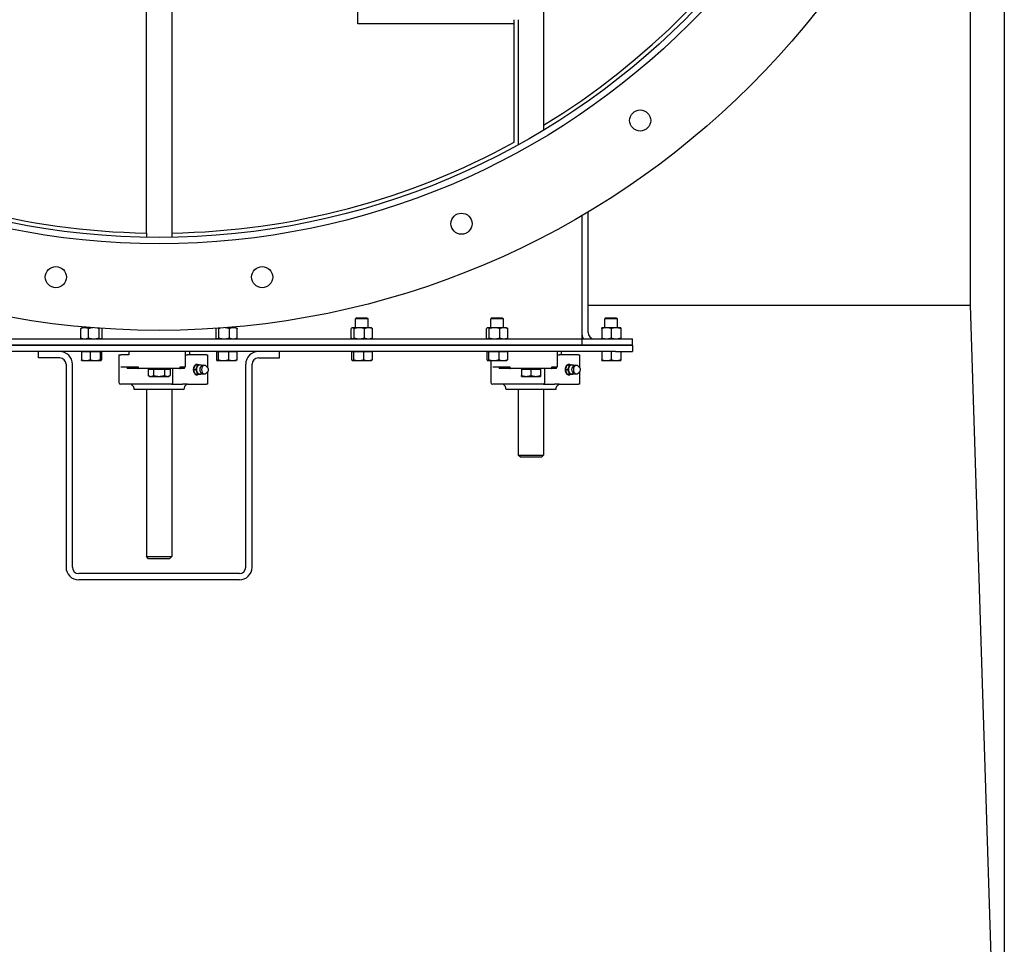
# Model space of a CAD drawing. Header units: inches. Extents: x 18 to 846, y -67 to 561.
# Tile 587 of 656: x 366 to 396, y 428 to 455. Entities that reach past the tile are written whole.
import ezdxf

# ---------------------------------------------------------------- set-up
doc = ezdxf.new("R2010")
doc.units = ezdxf.units.IN
doc.header["$LTSCALE"] = 24
doc.header["$MEASUREMENT"] = 0
doc.layers.add('Visible (ANSI)', color=7, linetype='Continuous', lineweight=30)

msp = doc.modelspace()

# ---------------------------------------------------------------- linework, layer by layer
at = {"layer": 'Visible (ANSI)'}
for p, q in [((395.55343, 526.00673), (395.55343, 415.25673)), ((370.17843, 448.75995), (370.17843, 492.50352)), ((370.92843, 492.50352), (370.92843, 448.75995)), ((381.92843, 489.31662), (381.92843, 451.94684)), ((376.42843, 454.94148), (376.42843, 486.32198)), ((394.55343, 446.63173), (394.55343, 464.58504)), ((381.05343, 454.94148), (376.42843, 454.94148)), ((381.05343, 454.94148), (381.05343, 455.06648)), ((381.05343, 451.44148), (381.05343, 454.94148)), ((381.17843, 455.06648), (381.17843, 451.36753)), ((381.92843, 451.94684), (381.92843, 451.80066)), ((383.24093, 445.81923), (383.24093, 449.38109)), ((383.05343, 449.27026), (383.05343, 445.81923)), ((370.17843, 448.75995), (370.17843, 448.63493)), ((370.92843, 448.75995), (370.92843, 448.63493)), ((383.24093, 446.63173), (394.55343, 446.63173)), ((395.55343, 415.25673), (394.55343, 446.63173)), ((376.40427, 446.25673), (376.36593, 446.21956)), ((376.74093, 446.21956), (376.36593, 446.21956)), ((376.36593, 445.96073), (376.36593, 446.21956)), ((376.40427, 446.25673), (376.70259, 446.25673)), ((376.70259, 446.25673), (376.74093, 446.21956)), ((376.74093, 445.96073), (376.74093, 446.21956)), ((380.40427, 446.25673), (380.36593, 446.21956)), ((380.74093, 446.21956), (380.36593, 446.21956)), ((380.36593, 445.96073), (380.36593, 446.21956)), ((380.40427, 446.25673), (380.70259, 446.25673)), ((380.70259, 446.25673), (380.74093, 446.21956)), ((380.74093, 445.96073), (380.74093, 446.21956)), ((383.77927, 446.25673), (383.74093, 446.21957)), ((384.11593, 446.21957), (383.74093, 446.21957)), ((383.74093, 445.96073), (383.74093, 446.21957)), ((383.77927, 446.25673), (384.07759, 446.25673)), ((384.07759, 446.25673), (384.11593, 446.21957)), ((384.11593, 445.96073), (384.11593, 446.21957)), ((368.23833, 445.65687), (368.23833, 445.93559)), ((368.27193, 445.96073), (368.26089, 445.95436)), ((368.35165, 445.96073), (368.27193, 445.96073)), ((368.57751, 445.96073), (368.35165, 445.96073)), ((368.36593, 445.96073), (368.36593, 445.97859)), ((368.46498, 445.65687), (368.46498, 445.93559)), ((368.78008, 445.65687), (368.78008, 445.93559)), ((368.86853, 445.65687), (368.86853, 445.93559)), ((372.24048, 445.65687), (372.24048, 445.93559)), ((372.32085, 445.65687), (372.32085, 445.93559)), ((372.75008, 445.96073), (372.52935, 445.96073)), ((372.6338, 445.65687), (372.6338, 445.93559)), ((372.74093, 445.96073), (372.74093, 445.97859)), ((372.83493, 445.96073), (372.75008, 445.96073)), ((372.83493, 445.96073), (372.84395, 445.95552)), ((372.86637, 445.65687), (372.86637, 445.93559)), ((376.24048, 445.65687), (376.24048, 445.93559)), ((376.27193, 445.96073), (376.26291, 445.95552)), ((376.28067, 445.96073), (376.27193, 445.96073)), ((376.47732, 445.96073), (376.28067, 445.96073)), ((376.32085, 445.65687), (376.32085, 445.93559)), ((376.75008, 445.96073), (376.47732, 445.96073)), ((376.6338, 445.65687), (376.6338, 445.93559)), ((376.83493, 445.96073), (376.75008, 445.96073)), ((376.83493, 445.96073), (376.84395, 445.95552)), ((376.86637, 445.65687), (376.86637, 445.93559)), ((380.24048, 445.65687), (380.24048, 445.93559)), ((380.27193, 445.96073), (380.26291, 445.95552)), ((380.28067, 445.96073), (380.27193, 445.96073)), ((380.47732, 445.96073), (380.28067, 445.96073)), ((380.32085, 445.65687), (380.32085, 445.93559)), ((380.75008, 445.96073), (380.47732, 445.96073)), ((380.6338, 445.65687), (380.6338, 445.93559)), ((380.83493, 445.96073), (380.75008, 445.96073)), ((380.83493, 445.96073), (380.84395, 445.95552)), ((380.86637, 445.65687), (380.86637, 445.93559)), ((383.78768, 445.96073), (383.64693, 445.96073)), ((383.64693, 445.93559), (383.64693, 445.65687)), ((384.06918, 445.96073), (383.78768, 445.96073)), ((383.92843, 445.93559), (383.92843, 445.65687)), ((384.20993, 445.96073), (384.06918, 445.96073)), ((384.20993, 445.93559), (384.20993, 445.65687)), ((358.05343, 445.63173), (383.05343, 445.63173)), ((368.27193, 445.63173), (368.26089, 445.6381)), ((368.83493, 445.63173), (368.84597, 445.6381)), ((372.27193, 445.63173), (372.26291, 445.63694)), ((372.83493, 445.63173), (372.84395, 445.63694)), ((376.27193, 445.63173), (376.26291, 445.63694)), ((376.83493, 445.63173), (376.84395, 445.63694)), ((380.27193, 445.63173), (380.26291, 445.63694)), ((380.83493, 445.63173), (380.84395, 445.63694)), ((383.05343, 445.81923), (383.05343, 445.63173)), ((383.05343, 445.63173), (384.05343, 445.63173)), ((383.05343, 445.63173), (383.05343, 445.44423)), ((383.05343, 445.63173), (383.05343, 445.44423)), ((384.05343, 445.63173), (384.55343, 445.63173)), ((384.55343, 445.44423), (384.55343, 445.63173)), ((384.05343, 445.44423), (357.05343, 445.44423)), ((358.05343, 445.44423), (383.05343, 445.44423)), ((383.05343, 445.44423), (384.05343, 445.44423)), ((384.05343, 445.44423), (384.55343, 445.44423)), ((384.55343, 445.44423), (384.05343, 445.44423)), ((384.55343, 445.44423), (384.55343, 445.25673)), ((384.05343, 445.25673), (357.05343, 445.25673)), ((366.99093, 445.06923), (366.99093, 445.25673)), ((367.61593, 445.06923), (366.99093, 445.06923)), ((368.25634, 445.25673), (368.25634, 445.01382)), ((368.25634, 445.25673), (368.3871, 445.25673)), ((368.27243, 444.98873), (368.27073, 444.98971)), ((368.27243, 445.25673), (368.27243, 445.25673)), ((368.27243, 444.98873), (368.3871, 444.98873)), ((368.3871, 445.25673), (368.51787, 445.25673)), ((368.3871, 444.98873), (368.66641, 444.98873)), ((368.51787, 445.25673), (368.51787, 445.01382)), ((368.51787, 445.25673), (368.66641, 445.25673)), ((368.66641, 445.25673), (368.81495, 445.25673)), ((368.66641, 444.98873), (368.83274, 444.98873)), ((368.81495, 445.25673), (368.83274, 445.25673)), ((368.81495, 445.25673), (368.81495, 445.01382)), ((368.83274, 445.25673), (368.85052, 445.25673)), ((368.83274, 444.98873), (368.83443, 444.98873)), ((368.83443, 445.25673), (368.83443, 445.25673)), ((368.83443, 444.98873), (368.83613, 444.98971)), ((368.85052, 445.25673), (368.85052, 445.01382)), ((369.36593, 445.15673), (369.42433, 445.15673)), ((369.36593, 445.15673), (369.36593, 444.33798)), ((369.65821, 445.15673), (369.42433, 445.15673)), ((369.656, 445.25673), (369.656, 445.15673)), ((369.65821, 445.25673), (369.65821, 445.15673)), ((371.33553, 444.80673), (371.33553, 445.25673)), ((371.33664, 445.15673), (371.33664, 445.25673)), ((371.33664, 445.15673), (371.39244, 445.15673)), ((371.95812, 445.15673), (371.39244, 445.15673)), ((371.45086, 445.25673), (371.45086, 445.15673)), ((371.95812, 445.15673), (371.98741, 445.15673)), ((371.98741, 445.15673), (371.98741, 444.79082)), ((372.25018, 445.25673), (372.27602, 445.25673)), ((372.25018, 445.25673), (372.25018, 445.01382)), ((372.27243, 444.98873), (372.2688, 444.99082)), ((372.27243, 445.25673), (372.27243, 445.25673)), ((372.27243, 444.98873), (372.27602, 444.98873)), ((372.27602, 445.25673), (372.30185, 445.25673)), ((372.27602, 444.98873), (372.45348, 444.98873)), ((372.30185, 445.25673), (372.30185, 445.01382)), ((372.30185, 445.25673), (372.45348, 445.25673)), ((372.45348, 445.25673), (372.60511, 445.25673)), ((372.45348, 444.98873), (372.73089, 444.98873)), ((372.60511, 445.25673), (372.60511, 445.01382)), ((372.60511, 445.25673), (372.73089, 445.25673)), ((372.73089, 445.25673), (372.85668, 445.25673)), ((372.73089, 444.98873), (372.83443, 444.98873)), ((372.83443, 445.25673), (372.83443, 445.25673)), ((372.83443, 444.98873), (372.83806, 444.99082)), ((372.85668, 445.25673), (372.85668, 445.01382)), ((373.49093, 445.06923), (374.11593, 445.06923)), ((374.11593, 445.06923), (374.11593, 445.25673)), ((376.25018, 445.25673), (376.27602, 445.25673)), ((376.25018, 445.25673), (376.25018, 445.01382)), ((376.27243, 444.98873), (376.2688, 444.99082)), ((376.27243, 445.25673), (376.27243, 445.25673)), ((376.27243, 444.98873), (376.27602, 444.98873)), ((376.27602, 445.25673), (376.30185, 445.25673)), ((376.27602, 444.98873), (376.45348, 444.98873)), ((376.30185, 445.25673), (376.30185, 445.01382)), ((376.30185, 445.25673), (376.45348, 445.25673)), ((376.45348, 445.25673), (376.60511, 445.25673)), ((376.45348, 444.98873), (376.73089, 444.98873)), ((376.60511, 445.25673), (376.60511, 445.01382)), ((376.60511, 445.25673), (376.73089, 445.25673)), ((376.73089, 445.25673), (376.85668, 445.25673)), ((376.73089, 444.98873), (376.83443, 444.98873)), ((376.83443, 445.25673), (376.83443, 445.25673)), ((376.83443, 444.98873), (376.83806, 444.99082)), ((376.85668, 445.25673), (376.85668, 445.01382)), ((380.25018, 445.25673), (380.27602, 445.25673)), ((380.25018, 445.25673), (380.25018, 445.01382)), ((380.27243, 444.98873), (380.2688, 444.99082)), ((380.27243, 445.25673), (380.27243, 445.25673)), ((380.27243, 444.98873), (380.27602, 444.98873)), ((380.27602, 445.25673), (380.30185, 445.25673)), ((380.27602, 444.98873), (380.45348, 444.98873)), ((380.30185, 445.25673), (380.30185, 445.01382)), ((380.30185, 445.25673), (380.45348, 445.25673)), ((380.36593, 444.98873), (380.36593, 444.33798)), ((380.45348, 445.25673), (380.60511, 445.25673)), ((380.45348, 444.98873), (380.73089, 444.98873)), ((380.60511, 445.25673), (380.60511, 445.01382)), ((380.60511, 445.25673), (380.73089, 445.25673)), ((380.73089, 445.25673), (380.85668, 445.25673)), ((380.73089, 444.98873), (380.83443, 444.98873)), ((380.83443, 445.25673), (380.83443, 445.25673)), ((380.83443, 444.98873), (380.83806, 444.99082)), ((380.85668, 445.25673), (380.85668, 445.01382)), ((382.33553, 444.80673), (382.33553, 445.25673)), ((382.33664, 445.15673), (382.33664, 445.25673)), ((382.33664, 445.15673), (382.39244, 445.15673)), ((382.95812, 445.15673), (382.39244, 445.15673)), ((382.45086, 445.25673), (382.45086, 445.15673)), ((382.95812, 445.15673), (382.98741, 445.15673)), ((382.98741, 445.15673), (382.98741, 444.79082)), ((383.64743, 445.25673), (383.64743, 445.01383)), ((383.64743, 444.98873), (383.78793, 444.98873)), ((383.78793, 444.98873), (384.06893, 444.98873)), ((383.92843, 445.25673), (383.92843, 445.01383)), ((384.05343, 445.25673), (384.55343, 445.25673)), ((384.06893, 444.98873), (384.20943, 444.98873)), ((384.20943, 445.25673), (384.20943, 445.01383)), ((367.80343, 444.88173), (367.80343, 438.88173)), ((367.99093, 438.88173), (367.99093, 444.88173)), ((369.42433, 444.80673), (369.9332, 444.80673)), ((369.60894, 444.80673), (369.60894, 444.75673)), ((369.9332, 444.75673), (369.60894, 444.75673)), ((369.9332, 444.80673), (369.9332, 444.75673)), ((369.9332, 444.75673), (369.94431, 444.75673)), ((371.16255, 444.75673), (369.94431, 444.75673)), ((370.22868, 444.73173), (370.39311, 444.73173)), ((370.22868, 444.73173), (370.22868, 444.54747)), ((370.3003, 444.73173), (370.3003, 444.75673)), ((370.39311, 444.73173), (370.71787, 444.73173)), ((370.39311, 444.73173), (370.39311, 444.54747)), ((370.71787, 444.73173), (370.87818, 444.73173)), ((370.71787, 444.73173), (370.71787, 444.54747)), ((370.80655, 444.73173), (370.80655, 444.75673)), ((370.87818, 444.73173), (370.87818, 444.54747)), ((370.9615, 444.33798), (370.9615, 444.75673)), ((371.16255, 444.75673), (371.17365, 444.75673)), ((371.17365, 444.75673), (371.17365, 444.80673)), ((371.17365, 444.80673), (371.33553, 444.80673)), ((371.30685, 444.75673), (371.17365, 444.75673)), ((371.30685, 444.75673), (371.30685, 444.80673)), ((371.57147, 444.72236), (371.63759, 444.72236)), ((371.62773, 444.86015), (371.69384, 444.86015)), ((371.97992, 444.79873), (371.94762, 444.82812)), ((373.11593, 438.88173), (373.11593, 444.88173)), ((373.30343, 438.88173), (373.30343, 444.88173)), ((380.42433, 444.80673), (380.9332, 444.80673)), ((380.60894, 444.80673), (380.60894, 444.75673)), ((380.9332, 444.75673), (380.60894, 444.75673)), ((380.9332, 444.80673), (380.9332, 444.75673)), ((380.9332, 444.75673), (380.94431, 444.75673)), ((382.16255, 444.75673), (380.94431, 444.75673)), ((381.27218, 444.73173), (381.55343, 444.73173)), ((381.27218, 444.73173), (381.27218, 444.54747)), ((381.3003, 444.73173), (381.3003, 444.75673)), ((381.55343, 444.73173), (381.83468, 444.73173)), ((381.55343, 444.73173), (381.55343, 444.54747)), ((381.80655, 444.73173), (381.80655, 444.75673)), ((381.83468, 444.73173), (381.83468, 444.54747)), ((381.9615, 444.33798), (381.9615, 444.75673)), ((382.16255, 444.75673), (382.17365, 444.75673)), ((382.17365, 444.75673), (382.17365, 444.80673)), ((382.17365, 444.80673), (382.33553, 444.80673)), ((382.30685, 444.75673), (382.17365, 444.75673)), ((382.30685, 444.75673), (382.30685, 444.80673)), ((382.57147, 444.72236), (382.63759, 444.72236)), ((382.62773, 444.86015), (382.69384, 444.86015)), ((382.97992, 444.79873), (382.94762, 444.82812)), ((370.27218, 444.52235), (370.23003, 444.54669)), ((370.27218, 444.52235), (370.3109, 444.52235)), ((370.3109, 444.52235), (370.55549, 444.52235)), ((370.55549, 444.52235), (370.79802, 444.52235)), ((370.79802, 444.52235), (370.83468, 444.52235)), ((370.83468, 444.52235), (370.87683, 444.54669)), ((371.62773, 444.58456), (371.69384, 444.58456)), ((371.97992, 444.64598), (371.94762, 444.61659)), ((371.98741, 444.6539), (371.98741, 444.28798)), ((381.27218, 444.52235), (381.4128, 444.52235)), ((381.4128, 444.52235), (381.69405, 444.52235)), ((381.69405, 444.52235), (381.83468, 444.52235)), ((382.62773, 444.58456), (382.69384, 444.58456)), ((382.97992, 444.64598), (382.94762, 444.61659)), ((382.98741, 444.6539), (382.98741, 444.28798)), ((370.92234, 444.28798), (369.41593, 444.28798)), ((371.28768, 444.13173), (369.81918, 444.13173)), ((370.17843, 444.13173), (370.17843, 439.19423)), ((370.92234, 444.28798), (371.25102, 444.28798)), ((370.92843, 444.13173), (370.92843, 439.19423)), ((371.39244, 444.28798), (371.25102, 444.28798)), ((371.39244, 444.28798), (371.95812, 444.28798)), ((371.98741, 444.28798), (371.95812, 444.28798)), ((381.92234, 444.28798), (380.41593, 444.28798)), ((382.28768, 444.13173), (380.81918, 444.13173)), ((381.17843, 444.13173), (381.17843, 442.19423)), ((381.92234, 444.28798), (382.25102, 444.28798)), ((381.92843, 444.13173), (381.92843, 442.19423)), ((382.39244, 444.28798), (382.25102, 444.28798)), ((382.39244, 444.28798), (382.95812, 444.28798)), ((382.98741, 444.28798), (382.95812, 444.28798)), ((381.17843, 442.19423), (381.92843, 442.19423)), ((381.24093, 442.13173), (381.17843, 442.19423)), ((381.86593, 442.13173), (381.24093, 442.13173)), ((381.86593, 442.13173), (381.92843, 442.19423)), ((370.17843, 439.19423), (370.92843, 439.19423)), ((370.24093, 439.13173), (370.17843, 439.19423)), ((370.86593, 439.13173), (370.92843, 439.19423)), ((370.86593, 439.13173), (370.24093, 439.13173)), ((372.92843, 438.69423), (368.17843, 438.69423)), ((372.92843, 438.50673), (368.17843, 438.50673))]:
    msp.add_line(p, q, dxfattribs=at)
for centre, radius in [((370.55343, 470.63173), 24.75), ((370.55343, 470.63173), 22.1875), ((370.55343, 470.63173), 22), ((384.78323, 452.0871), 0.3125), ((379.49865, 449.03605), 0.3125), ((367.50238, 447.45671), 0.3125), ((373.60448, 447.45671), 0.3125)]:
    msp.add_circle(centre, radius, dxfattribs=at)
for centre, radius, start, end in [((370.55343, 470.63173), 21.875, 301.332251, 356.75), ((370.55343, 470.63173), 21.875, 241.314598, 269.017739), ((370.55343, 470.63173), 21.875, 270.982261, 298.685402), ((383.42843, 445.81923), 0.375, 180, 210), ((383.42843, 445.81923), 0.1875, 180, 270), ((367.61593, 444.88173), 0.375, 0, 90), ((367.61593, 444.88173), 0.1875, 0, 90), ((373.49093, 444.88173), 0.375, 90, 180), ((373.49093, 444.88173), 0.1875, 90, 180), ((371.88281, 444.72236), 0.12795, 74.865514, 144.956464), ((382.88281, 444.72236), 0.12795, 74.865514, 144.956464), ((371.88281, 444.72236), 0.12795, 215.043536, 285.134486), ((382.88281, 444.72236), 0.12795, 215.043536, 285.134486), ((369.41593, 444.33798), 0.05, 180, 270), ((369.63168, 444.13173), 0.1875, 0, 56.44269), ((371.47518, 444.13173), 0.1875, 123.55731, 180), ((380.41593, 444.33798), 0.05, 180, 270), ((380.63168, 444.13173), 0.1875, 0, 56.44269), ((382.47518, 444.13173), 0.1875, 123.55731, 180), ((368.17843, 438.88173), 0.375, 180, 270), ((368.17843, 438.88173), 0.1875, 180, 270), ((372.92843, 438.88173), 0.375, 270, 0), ((372.92843, 438.88173), 0.1875, 270, 0)]:
    msp.add_arc(centre, radius, start, end, dxfattribs=at)
for centre, major_axis, start_param, end_param in [((371.67528, 444.72236), (0, 0.15625), 5.79224464, 9.91571863), ((371.65318, 444.72236), (0, 0.125), 0.50126686, 2.6403258), ((371.7588, 444.72236), (0, 0.1378), 1.04719755, 2.0943951), ((371.7588, 444.72236), (0, 0.1378), 0, 1.04719755), ((371.83044, 444.72236), (0, 0.10433), 0.78949219, 2.35210046), ((371.7588, 444.72236), (0, 0.1378), 5.64637727, 6.28318531), ((371.89952, 444.72236), (0, -0.12575), 2.5699821, 6.85479586), ((382.67528, 444.72236), (0, 0.15625), 5.79224464, 9.91571863), ((382.65318, 444.72236), (0, 0.125), 0.50126686, 2.6403258), ((382.7588, 444.72236), (0, 0.1378), 1.04719755, 2.0943951), ((382.7588, 444.72236), (0, 0.1378), 0, 1.04719755), ((382.83044, 444.72236), (0, 0.10433), 0.78949219, 2.35210046), ((382.7588, 444.72236), (0, 0.1378), 5.64637727, 6.28318531), ((382.89952, 444.72236), (0, -0.12575), 2.5699821, 6.85479586), ((371.7588, 444.72236), (0, -0.1378), 5.23598776, 6.28318531), ((371.7588, 444.72236), (0, -0.1378), 0, 0.63680804), ((382.7588, 444.72236), (0, -0.1378), 5.23598776, 6.28318531), ((382.7588, 444.72236), (0, -0.1378), 0, 0.63680804)]:
    msp.add_ellipse(centre, major_axis=major_axis, ratio=0.70710678, start_param=start_param, end_param=end_param, dxfattribs=at)
for points, weights in [([(368.35165, 445.96073), (368.29906, 445.96073), (368.23833, 445.93559)], [1, 1.0379548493, 1]), ([(368.23833, 445.93559), (368.2502, 445.94819), (368.26089, 445.95436)], [1, 1.01866543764, 1.01897229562]), ([(368.46498, 445.93559), (368.40425, 445.96073), (368.35165, 445.96073)], [1, 1.0379548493, 1]), ([(368.59103, 445.95965), (368.53232, 445.95564), (368.46498, 445.93559)], [1.01252618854, 1.03004213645, 1]), ([(368.78008, 445.93559), (368.7526, 445.94377), (368.72711, 445.94921)], [1, 1.01204725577, 1.01644666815]), ([(368.78943, 445.94467), (368.78487, 445.94067), (368.78008, 445.93559)], [1.01196578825, 1.00744213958, 1]), ([(368.86853, 445.93559), (368.86665, 445.93758), (368.86482, 445.9394)], [1, 1.00290353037, 1.00536282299]), ([(372.24398, 445.93953), (372.24225, 445.93765), (372.24048, 445.93559)], [1.00554209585, 1.0030097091, 1]), ([(372.32085, 445.93559), (372.31668, 445.94046), (372.31271, 445.94434)], [1, 1.00712951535, 1.01158058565]), ([(372.37024, 445.9485), (372.34643, 445.94326), (372.32085, 445.93559)], [1.01585332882, 1.01127760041, 1]), ([(372.6338, 445.93559), (372.56898, 445.95502), (372.51238, 445.95938)], [1, 1.02908878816, 1.01358998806]), ([(372.75008, 445.96073), (372.69612, 445.96073), (372.6338, 445.93559)], [1, 1.0379548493, 1]), ([(372.86637, 445.93559), (372.80405, 445.96073), (372.75008, 445.96073)], [1, 1.0379548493, 1]), ([(372.84395, 445.95552), (372.85453, 445.94941), (372.86637, 445.93559)], [1.01885219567, 1.02051902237, 1]), ([(376.28067, 445.96073), (376.26202, 445.96073), (376.24048, 445.93559)], [1, 1.0379548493, 1]), ([(376.32085, 445.93559), (376.29932, 445.96073), (376.28067, 445.96073)], [1, 1.0379548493, 1]), ([(376.47732, 445.96073), (376.40471, 445.96073), (376.32085, 445.93559)], [1, 1.0379548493, 1]), ([(376.6338, 445.93559), (376.54994, 445.96073), (376.47732, 445.96073)], [1, 1.0379548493, 1]), ([(376.75008, 445.96073), (376.69612, 445.96073), (376.6338, 445.93559)], [1, 1.0379548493, 1]), ([(376.86637, 445.93559), (376.80405, 445.96073), (376.75008, 445.96073)], [1, 1.0379548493, 1]), ([(376.84395, 445.95552), (376.85453, 445.94941), (376.86637, 445.93559)], [1.01885219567, 1.02051902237, 1]), ([(380.28067, 445.96073), (380.26202, 445.96073), (380.24048, 445.93559)], [1, 1.0379548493, 1]), ([(380.32085, 445.93559), (380.29932, 445.96073), (380.28067, 445.96073)], [1, 1.0379548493, 1]), ([(380.47732, 445.96073), (380.40471, 445.96073), (380.32085, 445.93559)], [1, 1.0379548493, 1]), ([(380.6338, 445.93559), (380.54994, 445.96073), (380.47732, 445.96073)], [1, 1.0379548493, 1]), ([(380.75008, 445.96073), (380.69612, 445.96073), (380.6338, 445.93559)], [1, 1.0379548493, 1]), ([(380.86637, 445.93559), (380.80405, 445.96073), (380.75008, 445.96073)], [1, 1.0379548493, 1]), ([(380.84395, 445.95552), (380.85453, 445.94941), (380.86637, 445.93559)], [1.01885219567, 1.02051902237, 1]), ([(383.64693, 445.93559), (383.64693, 445.96073), (383.64693, 445.96073)], [1, 1.0379548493, 1]), ([(383.78768, 445.96073), (383.72236, 445.96073), (383.64693, 445.93559)], [1, 1.0379548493, 1]), ([(383.92843, 445.93559), (383.853, 445.96073), (383.78768, 445.96073)], [1, 1.0379548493, 1]), ([(384.06918, 445.96073), (384.00386, 445.96073), (383.92843, 445.93559)], [1, 1.0379548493, 1]), ([(384.20993, 445.93559), (384.1345, 445.96073), (384.06918, 445.96073)], [1, 1.0379548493, 1]), ([(384.20993, 445.96073), (384.20993, 445.96073), (384.20993, 445.93559)], [1, 1.0379548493, 1]), ([(368.23833, 445.65687), (368.29906, 445.63173), (368.35165, 445.63173)], [1, 1.0379548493, 1]), ([(368.26089, 445.6381), (368.2502, 445.64427), (368.23833, 445.65687)], [1.01897229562, 1.01866543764, 1]), ([(368.35165, 445.63173), (368.40425, 445.63173), (368.46498, 445.65687)], [1, 1.0379548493, 1]), ([(368.46498, 445.65687), (368.54941, 445.63173), (368.62253, 445.63173)], [1, 1.0379548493, 1]), ([(368.62253, 445.63173), (368.69565, 445.63173), (368.78008, 445.65687)], [1, 1.0379548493, 1]), ([(368.78008, 445.65687), (368.80378, 445.63173), (368.82431, 445.63173)], [1, 1.0379548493, 1]), ([(368.82431, 445.63173), (368.84483, 445.63173), (368.86853, 445.65687)], [1, 1.0379548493, 1]), ([(372.24048, 445.65687), (372.26202, 445.63173), (372.28067, 445.63173)], [1, 1.0379548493, 1]), ([(372.28067, 445.63173), (372.29932, 445.63173), (372.32085, 445.65687)], [1, 1.0379548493, 1]), ([(372.32085, 445.65687), (372.40471, 445.63173), (372.47732, 445.63173)], [1, 1.0379548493, 1]), ([(372.47732, 445.63173), (372.54994, 445.63173), (372.6338, 445.65687)], [1, 1.0379548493, 1]), ([(372.6338, 445.65687), (372.69612, 445.63173), (372.75008, 445.63173)], [1, 1.0379548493, 1]), ([(372.75008, 445.63173), (372.80405, 445.63173), (372.86637, 445.65687)], [1, 1.0379548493, 1]), ([(372.86637, 445.65687), (372.85453, 445.64305), (372.84395, 445.63694)], [1, 1.02051902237, 1.01885219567]), ([(376.24048, 445.65687), (376.26202, 445.63173), (376.28067, 445.63173)], [1, 1.0379548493, 1]), ([(376.28067, 445.63173), (376.29932, 445.63173), (376.32085, 445.65687)], [1, 1.0379548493, 1]), ([(376.32085, 445.65687), (376.40471, 445.63173), (376.47732, 445.63173)], [1, 1.0379548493, 1]), ([(376.47732, 445.63173), (376.54994, 445.63173), (376.6338, 445.65687)], [1, 1.0379548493, 1]), ([(376.6338, 445.65687), (376.69612, 445.63173), (376.75008, 445.63173)], [1, 1.0379548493, 1]), ([(376.75008, 445.63173), (376.80405, 445.63173), (376.86637, 445.65687)], [1, 1.0379548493, 1]), ([(376.86637, 445.65687), (376.85453, 445.64305), (376.84395, 445.63694)], [1, 1.02051902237, 1.01885219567]), ([(380.24048, 445.65687), (380.26202, 445.63173), (380.28067, 445.63173)], [1, 1.0379548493, 1]), ([(380.28067, 445.63173), (380.29932, 445.63173), (380.32085, 445.65687)], [1, 1.0379548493, 1]), ([(380.32085, 445.65687), (380.40471, 445.63173), (380.47732, 445.63173)], [1, 1.0379548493, 1]), ([(380.47732, 445.63173), (380.54994, 445.63173), (380.6338, 445.65687)], [1, 1.0379548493, 1]), ([(380.6338, 445.65687), (380.69612, 445.63173), (380.75008, 445.63173)], [1, 1.0379548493, 1]), ([(380.75008, 445.63173), (380.80405, 445.63173), (380.86637, 445.65687)], [1, 1.0379548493, 1]), ([(380.86637, 445.65687), (380.85453, 445.64305), (380.84395, 445.63694)], [1, 1.02051902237, 1.01885219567]), ([(383.64693, 445.65687), (383.72236, 445.63173), (383.78768, 445.63173)], [1, 1.0379548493, 1]), ([(383.64693, 445.63173), (383.64693, 445.63173), (383.64693, 445.65687)], [1, 1.0379548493, 1]), ([(383.78768, 445.63173), (383.853, 445.63173), (383.92843, 445.65687)], [1, 1.0379548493, 1]), ([(383.92843, 445.65687), (384.00386, 445.63173), (384.06918, 445.63173)], [1, 1.0379548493, 1]), ([(384.06918, 445.63173), (384.1345, 445.63173), (384.20993, 445.65687)], [1, 1.0379548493, 1]), ([(384.20993, 445.65687), (384.20993, 445.63173), (384.20993, 445.63173)], [1, 1.0379548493, 1]), ([(368.27073, 444.98971), (368.26403, 444.99358), (368.25634, 445.01382)], [1.01210584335, 1.03039692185, 1]), ([(368.25634, 445.01382), (368.32642, 444.98873), (368.3871, 444.98873)], [1, 1.0379548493, 1]), ([(368.3871, 444.98873), (368.44779, 444.98873), (368.51787, 445.01382)], [1, 1.0379548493, 1]), ([(368.51787, 445.01382), (368.59747, 444.98873), (368.66641, 444.98873)], [1, 1.0379548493, 1]), ([(368.66641, 444.98873), (368.73535, 444.98873), (368.81495, 445.01382)], [1, 1.0379548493, 1]), ([(368.81495, 445.01382), (368.82448, 444.98873), (368.83274, 444.98873)], [1, 1.0379548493, 1]), ([(368.83274, 444.98873), (368.84099, 444.98873), (368.85052, 445.01382)], [1, 1.0379548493, 1]), ([(372.25018, 445.01382), (372.26402, 444.98873), (372.27602, 444.98873)], [1, 1.0379548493, 1]), ([(372.27602, 444.98873), (372.28801, 444.98873), (372.30185, 445.01382)], [1, 1.0379548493, 1]), ([(372.30185, 445.01382), (372.38311, 444.98873), (372.45348, 444.98873)], [1, 1.0379548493, 1]), ([(372.45348, 444.98873), (372.52385, 444.98873), (372.60511, 445.01382)], [1, 1.0379548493, 1]), ([(372.60511, 445.01382), (372.67251, 444.98873), (372.73089, 444.98873)], [1, 1.0379548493, 1]), ([(372.73089, 444.98873), (372.78927, 444.98873), (372.85668, 445.01382)], [1, 1.0379548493, 1]), ([(372.85668, 445.01382), (372.84676, 444.99585), (372.83806, 444.99082)], [1, 1.02689674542, 1.01567267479]), ([(376.25018, 445.01382), (376.26402, 444.98873), (376.27602, 444.98873)], [1, 1.0379548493, 1]), ([(376.27602, 444.98873), (376.28801, 444.98873), (376.30185, 445.01382)], [1, 1.0379548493, 1]), ([(376.30185, 445.01382), (376.38311, 444.98873), (376.45348, 444.98873)], [1, 1.0379548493, 1]), ([(376.45348, 444.98873), (376.52385, 444.98873), (376.60511, 445.01382)], [1, 1.0379548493, 1]), ([(376.60511, 445.01382), (376.67251, 444.98873), (376.73089, 444.98873)], [1, 1.0379548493, 1]), ([(376.73089, 444.98873), (376.78927, 444.98873), (376.85668, 445.01382)], [1, 1.0379548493, 1]), ([(376.85668, 445.01382), (376.84676, 444.99585), (376.83806, 444.99082)], [1, 1.02689674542, 1.01567267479]), ([(380.25018, 445.01382), (380.26402, 444.98873), (380.27602, 444.98873)], [1, 1.0379548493, 1]), ([(380.27602, 444.98873), (380.28801, 444.98873), (380.30185, 445.01382)], [1, 1.0379548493, 1]), ([(380.30185, 445.01382), (380.38311, 444.98873), (380.45348, 444.98873)], [1, 1.0379548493, 1]), ([(380.45348, 444.98873), (380.52385, 444.98873), (380.60511, 445.01382)], [1, 1.0379548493, 1]), ([(380.60511, 445.01382), (380.67251, 444.98873), (380.73089, 444.98873)], [1, 1.0379548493, 1]), ([(380.73089, 444.98873), (380.78927, 444.98873), (380.85668, 445.01382)], [1, 1.0379548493, 1]), ([(380.85668, 445.01382), (380.84676, 444.99585), (380.83806, 444.99082)], [1, 1.02689674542, 1.01567267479]), ([(383.64743, 445.01383), (383.72272, 444.98873), (383.78793, 444.98873)], [1, 1.0379548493, 1]), ([(383.64743, 444.98873), (383.64743, 444.98873), (383.64743, 445.01383)], [1, 1.0379548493, 1]), ([(383.78793, 444.98873), (383.85314, 444.98873), (383.92843, 445.01383)], [1, 1.0379548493, 1]), ([(383.92843, 445.01383), (384.00372, 444.98873), (384.06893, 444.98873)], [1, 1.0379548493, 1]), ([(384.06893, 444.98873), (384.13414, 444.98873), (384.20943, 445.01383)], [1, 1.0379548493, 1]), ([(384.20943, 445.01383), (384.20943, 444.98873), (384.20943, 444.98873)], [1, 1.0379548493, 1]), ([(371.5909, 444.79125), (371.57784, 444.75928), (371.57147, 444.72236)], [1, 1.0379548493, 1]), ([(371.57147, 444.72236), (371.57784, 444.68543), (371.5909, 444.65346)], [1, 1.0379548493, 1]), ([(371.62773, 444.86015), (371.60395, 444.82323), (371.5909, 444.79125)], [1, 1.0379548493, 1]), ([(371.63759, 444.72236), (371.66136, 444.75928), (371.67442, 444.79125)], [1, 1.0379548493, 1]), ([(371.67442, 444.65346), (371.66136, 444.68543), (371.63759, 444.72236)], [1, 1.0379548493, 1]), ([(371.67442, 444.79125), (371.68747, 444.82323), (371.69384, 444.86015)], [1, 1.0379548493, 1]), ([(371.69384, 444.86015), (371.73269, 444.86015), (371.7588, 444.86015)], [1, 1.0379548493, 1]), ([(371.7588, 444.86015), (371.78491, 444.86015), (371.80635, 444.86015)], [1, 1.0379548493, 1]), ([(371.80635, 444.86015), (371.81484, 444.84696), (371.82177, 444.83481)], [1, 1.0132325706, 1.01723833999]), ([(382.5909, 444.79125), (382.57784, 444.75928), (382.57147, 444.72236)], [1, 1.0379548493, 1]), ([(382.57147, 444.72236), (382.57784, 444.68543), (382.5909, 444.65346)], [1, 1.0379548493, 1]), ([(382.62773, 444.86015), (382.60395, 444.82323), (382.5909, 444.79125)], [1, 1.0379548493, 1]), ([(382.63759, 444.72236), (382.66136, 444.75928), (382.67442, 444.79125)], [1, 1.0379548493, 1]), ([(382.67442, 444.65346), (382.66136, 444.68543), (382.63759, 444.72236)], [1, 1.0379548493, 1]), ([(382.67442, 444.79125), (382.68747, 444.82323), (382.69384, 444.86015)], [1, 1.0379548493, 1]), ([(382.69384, 444.86015), (382.73269, 444.86015), (382.7588, 444.86015)], [1, 1.0379548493, 1]), ([(382.7588, 444.86015), (382.78491, 444.86015), (382.80635, 444.86015)], [1, 1.0379548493, 1]), ([(382.80635, 444.86015), (382.81484, 444.84696), (382.82177, 444.83481)], [1, 1.0132325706, 1.01723833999]), ([(370.22868, 444.54747), (370.27274, 444.52235), (370.3109, 444.52235)], [1, 1.0379548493, 1]), ([(370.23003, 444.54669), (370.22935, 444.54708), (370.22868, 444.54747)], [1.00113553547, 1.00057652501, 1]), ([(370.3109, 444.52235), (370.34905, 444.52235), (370.39311, 444.54747)], [1, 1.0379548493, 1]), ([(370.39311, 444.54747), (370.48013, 444.52235), (370.55549, 444.52235)], [1, 1.0379548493, 1]), ([(370.55549, 444.52235), (370.63085, 444.52235), (370.71787, 444.54747)], [1, 1.0379548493, 1]), ([(370.71787, 444.54747), (370.76082, 444.52235), (370.79802, 444.52235)], [1, 1.0379548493, 1]), ([(370.79802, 444.52235), (370.83522, 444.52235), (370.87818, 444.54747)], [1, 1.0379548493, 1]), ([(371.5909, 444.65346), (371.60395, 444.62148), (371.62773, 444.58456)], [1, 1.0379548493, 1]), ([(371.69384, 444.58456), (371.68747, 444.62148), (371.67442, 444.65346)], [1, 1.0379548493, 1]), ([(371.7588, 444.58456), (371.73269, 444.58456), (371.69384, 444.58456)], [1, 1.0379548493, 1]), ([(371.80635, 444.58456), (371.78491, 444.58456), (371.7588, 444.58456)], [1, 1.0379548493, 1]), ([(371.82177, 444.6099), (371.81484, 444.59775), (371.80635, 444.58456)], [1.01723833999, 1.0132325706, 1]), ([(381.27218, 444.54747), (381.34754, 444.52235), (381.4128, 444.52235)], [1, 1.0379548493, 1]), ([(381.27218, 444.52235), (381.27218, 444.52235), (381.27218, 444.54747)], [1, 1.0379548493, 1]), ([(381.4128, 444.52235), (381.47807, 444.52235), (381.55343, 444.54747)], [1, 1.0379548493, 1]), ([(381.55343, 444.54747), (381.62879, 444.52235), (381.69405, 444.52235)], [1, 1.0379548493, 1]), ([(381.69405, 444.52235), (381.75932, 444.52235), (381.83468, 444.54747)], [1, 1.0379548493, 1]), ([(381.83468, 444.54747), (381.83468, 444.52235), (381.83468, 444.52235)], [1, 1.0379548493, 1]), ([(382.5909, 444.65346), (382.60395, 444.62148), (382.62773, 444.58456)], [1, 1.0379548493, 1]), ([(382.69384, 444.58456), (382.68747, 444.62148), (382.67442, 444.65346)], [1, 1.0379548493, 1]), ([(382.7588, 444.58456), (382.73269, 444.58456), (382.69384, 444.58456)], [1, 1.0379548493, 1]), ([(382.80635, 444.58456), (382.78491, 444.58456), (382.7588, 444.58456)], [1, 1.0379548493, 1]), ([(382.82177, 444.6099), (382.81484, 444.59775), (382.80635, 444.58456)], [1.01723833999, 1.0132325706, 1])]:
    msp.add_rational_spline(points, weights, degree=2, dxfattribs=at)
for points, knots in [([(371.81771, 444.83251), (371.81753, 444.83262), (371.81737, 444.83272), (371.8166, 444.83322), (371.81631, 444.83346), (371.81631, 444.83346)], [1.455384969, 1.455384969, 1.455384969, 1.455384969, 1.47653819, 1.47653819, 1.566481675, 1.566481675, 1.566481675, 1.566481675]), ([(371.97992, 444.79873), (371.98593, 444.79327), (371.9912, 444.78655), (372, 444.77112), (372.00348, 444.76237), (372.00828, 444.7438), (372.00958, 444.73399), (372.00985, 444.7143), (372.00884, 444.70443), (372.00457, 444.6856), (372.00132, 444.67663), (371.99284, 444.66053), (371.98761, 444.65339), (371.98103, 444.647), (371.98048, 444.64649), (371.97992, 444.64598)], [1.6188081, 1.6188081, 1.6188081, 1.6188081, 1.93911213, 1.93911213, 2.26780621, 2.26780621, 2.59799076, 2.59799076, 2.92809932, 2.92809932, 3.25829127, 3.25829127, 3.58739104, 3.58739104, 3.61717965, 3.61717965, 3.61717965, 3.61717965]), ([(382.81771, 444.83251), (382.81753, 444.83262), (382.81737, 444.83272), (382.8166, 444.83322), (382.81631, 444.83346), (382.81631, 444.83346)], [1.455384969, 1.455384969, 1.455384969, 1.455384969, 1.47653819, 1.47653819, 1.566481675, 1.566481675, 1.566481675, 1.566481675]), ([(382.97992, 444.79873), (382.98593, 444.79327), (382.9912, 444.78655), (383, 444.77112), (383.00348, 444.76237), (383.00828, 444.7438), (383.00958, 444.73399), (383.00985, 444.7143), (383.00884, 444.70443), (383.00457, 444.6856), (383.00132, 444.67663), (382.99284, 444.66053), (382.98761, 444.65339), (382.98103, 444.647), (382.98048, 444.64649), (382.97992, 444.64598)], [1.6188081, 1.6188081, 1.6188081, 1.6188081, 1.93911213, 1.93911213, 2.26780621, 2.26780621, 2.59799076, 2.59799076, 2.92809932, 2.92809932, 3.25829127, 3.25829127, 3.58739104, 3.58739104, 3.61717965, 3.61717965, 3.61717965, 3.61717965]), ([(371.81631, 444.61125), (371.81631, 444.61125), (371.8166, 444.61149), (371.81737, 444.61199), (371.81753, 444.61209), (371.81771, 444.6122)], [3.669506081, 3.669506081, 3.669506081, 3.669506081, 3.759449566, 3.759449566, 3.780602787, 3.780602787, 3.780602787, 3.780602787]), ([(382.81631, 444.61125), (382.81631, 444.61125), (382.8166, 444.61149), (382.81737, 444.61199), (382.81753, 444.61209), (382.81771, 444.6122)], [3.669506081, 3.669506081, 3.669506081, 3.669506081, 3.759449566, 3.759449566, 3.780602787, 3.780602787, 3.780602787, 3.780602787]), ([(370.92234, 444.28798), (370.92735, 444.28798), (370.93327, 444.28951), (370.94235, 444.29452), (370.94718, 444.29875), (370.95386, 444.30765), (370.95697, 444.31377), (370.96045, 444.325), (370.9615, 444.33201), (370.9615, 444.33798)], [-0.198415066, -0.198415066, -0.198415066, -0.198415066, -0.144401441, -0.144401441, -0.093393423, -0.093393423, -0.045517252, -0.045517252, 0, 0, 0, 0]), ([(381.92234, 444.28798), (381.92735, 444.28798), (381.93327, 444.28951), (381.94235, 444.29452), (381.94718, 444.29875), (381.95386, 444.30765), (381.95697, 444.31377), (381.96045, 444.325), (381.9615, 444.33201), (381.9615, 444.33798)], [-0.198415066, -0.198415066, -0.198415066, -0.198415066, -0.144401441, -0.144401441, -0.093393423, -0.093393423, -0.045517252, -0.045517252, 0, 0, 0, 0])]:
    msp.add_open_spline(points, degree=3, knots=knots, dxfattribs=at)

doc.saveas('drawing.dxf')
